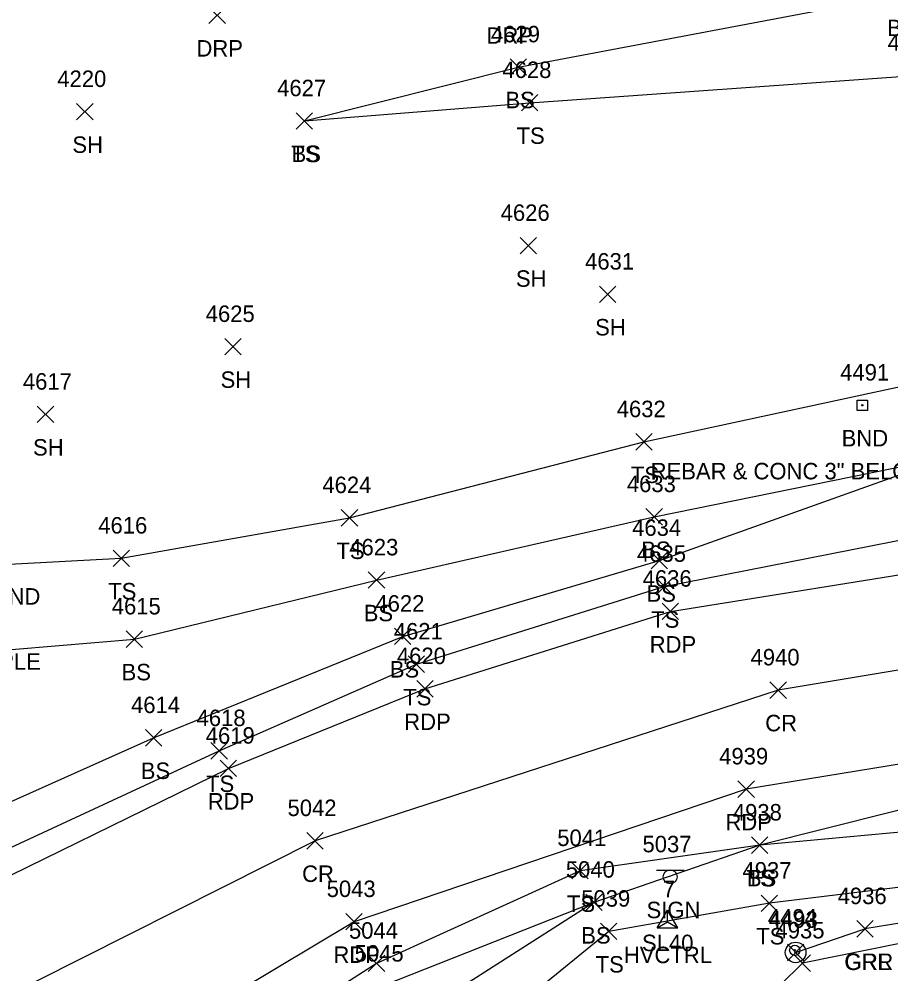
# Model space of a CAD drawing. Extents: x 1472233 to 1475777, y 540726 to 543442.
# Drawn here: x 1474713.8 to 1474819.6, y 541658.4 to 541774.4 of the extents above; entities that cross this region are included whole.
import ezdxf

# ---------------------------------------------------------------- set-up
doc = ezdxf.new("R2010")
doc.units = 0
for name, color, linetype in [('C_A', 7, 'Continuous'), ('C_I', 7, 'Continuous'), ('CBP', 7, 'Continuous'), ('CPSM', 7, 'Continuous'), ('L_A', 7, 'Continuous'), ('L_C', 7, 'Continuous'), ('L_I', 7, 'Continuous'), ('L_TIC', 7, 'Continuous'), ('LELB', 7, 'Continuous'), ('Level 18', 7, 'Continuous'), ('M_A', 7, 'Continuous'), ('M_C', 7, 'Continuous'), ('M_I', 7, 'Continuous'), ('P_A', 7, 'Continuous'), ('P_I', 7, 'Continuous'), ('P_TIC', 7, 'Continuous'), ('PET', 7, 'Continuous'), ('PRC', 7, 'Continuous'), ('R_A', 7, 'Continuous'), ('R_I', 7, 'Continuous'), ('R_TIC', 7, 'Continuous'), ('RDP', 7, 'Continuous'), ('RGP', 7, 'Continuous'), ('RGR', 7, 'Continuous'), ('S_A', 7, 'Continuous'), ('S_C', 7, 'Continuous'), ('S_I', 7, 'Continuous'), ('SSGN', 7, 'Continuous')]:
    doc.layers.add(name, color=color, linetype=linetype)

msp = doc.modelspace()

# ---------------------------------------------------------------- linework, layer by layer
at = {"layer": 'CBP'}
for radius in [0.625, 0.0833]:
    msp.add_circle((1474807.97, 541661.3), radius, dxfattribs=at)
at = {"layer": 'CPSM'}
for p, q in [((1474791.27, 541664.02), (1474792.52, 541666.18)), ((1474791.27, 541664.02), (1474792.52, 541666.18)), ((1474791.27, 541664.02), (1474792.52, 541666.18)), ((1474791.27, 541664.02), (1474792.52, 541666.18)), ((1474791.27, 541664.02), (1474792.52, 541666.18)), ((1474793.77, 541664.02), (1474792.52, 541666.18)), ((1474792.52, 541664.74), (1474792.52, 541666.18)), ((1474793.77, 541664.02), (1474792.52, 541666.18)), ((1474792.52, 541664.74), (1474792.52, 541666.18)), ((1474793.77, 541664.02), (1474792.52, 541666.18)), ((1474792.52, 541664.74), (1474792.52, 541666.18)), ((1474793.77, 541664.02), (1474792.52, 541666.18)), ((1474792.52, 541664.74), (1474792.52, 541666.18)), ((1474793.77, 541664.02), (1474792.52, 541666.18)), ((1474792.52, 541664.74), (1474792.52, 541666.18)), ((1474791.27, 541664.02), (1474792.52, 541664.74)), ((1474791.27, 541664.02), (1474792.52, 541664.74)), ((1474791.27, 541664.02), (1474792.52, 541664.74)), ((1474791.27, 541664.02), (1474792.52, 541664.74)), ((1474791.27, 541664.02), (1474792.52, 541664.74)), ((1474792.52, 541664.74), (1474792.52, 541664.74)), ((1474792.52, 541664.74), (1474793.77, 541664.02)), ((1474792.52, 541664.74), (1474792.52, 541664.74)), ((1474792.52, 541664.74), (1474793.77, 541664.02)), ((1474792.52, 541664.74), (1474792.52, 541664.74)), ((1474792.52, 541664.74), (1474793.77, 541664.02)), ((1474792.52, 541664.74), (1474792.52, 541664.74)), ((1474792.52, 541664.74), (1474793.77, 541664.02)), ((1474792.52, 541664.74), (1474792.52, 541664.74)), ((1474792.52, 541664.74), (1474793.77, 541664.02)), ((1474791.27, 541664.02), (1474793.77, 541664.02)), ((1474791.27, 541664.02), (1474793.77, 541664.02)), ((1474791.27, 541664.02), (1474793.77, 541664.02)), ((1474791.27, 541664.02), (1474793.77, 541664.02)), ((1474791.27, 541664.02), (1474793.77, 541664.02))]:
    msp.add_line(p, q, dxfattribs=at)
at = {"layer": 'L_TIC'}
for points in [[(1474773.4, 541767.54), (1474775.4, 541769.54)], [(1474775.4, 541767.54), (1474773.4, 541769.54)], [(1474774.78, 541763.21), (1474776.78, 541765.21)], [(1474776.78, 541763.21), (1474774.78, 541765.21)], [(1474720.77, 541762.12), (1474722.77, 541764.12)], [(1474722.77, 541762.12), (1474720.77, 541764.12)], [(1474747.43, 541761), (1474749.43, 541763)], [(1474749.43, 541761), (1474747.43, 541763)], [(1474747.43, 541761), (1474749.43, 541763)], [(1474749.43, 541761), (1474747.43, 541763)], [(1474774.62, 541745.86), (1474776.62, 541747.86)], [(1474776.62, 541745.86), (1474774.62, 541747.86)], [(1474784.25, 541739.95), (1474786.25, 541741.95)], [(1474786.25, 541739.95), (1474784.25, 541741.95)], [(1474738.76, 541733.59), (1474740.76, 541735.59)], [(1474740.76, 541733.59), (1474738.76, 541735.59)], [(1474715.99, 541725.37), (1474717.99, 541727.37)], [(1474717.99, 541725.37), (1474715.99, 541727.37)], [(1474788.66, 541722.03), (1474790.66, 541724.03)], [(1474790.66, 541722.03), (1474788.66, 541724.03)], [(1474752.91, 541712.81), (1474754.91, 541714.81)], [(1474754.91, 541712.81), (1474752.91, 541714.81)], [(1474789.89, 541712.93), (1474791.89, 541714.93)], [(1474791.89, 541712.93), (1474789.89, 541714.93)], [(1474725.2, 541707.9), (1474727.2, 541709.9)], [(1474727.2, 541707.9), (1474725.2, 541709.9)], [(1474725.2, 541707.9), (1474727.2, 541709.9)], [(1474727.2, 541707.9), (1474725.2, 541709.9)], [(1474790.53, 541707.62), (1474792.53, 541709.62)], [(1474792.53, 541707.62), (1474790.53, 541709.62)], [(1474756.19, 541705.25), (1474758.19, 541707.25)], [(1474758.19, 541705.25), (1474756.19, 541707.25)], [(1474791.12, 541704.47), (1474793.12, 541706.47)], [(1474793.12, 541704.47), (1474791.12, 541706.47)], [(1474726.78, 541698.08), (1474728.78, 541700.08)], [(1474728.78, 541698.08), (1474726.78, 541700.08)], [(1474726.78, 541698.08), (1474728.78, 541700.08)], [(1474728.78, 541698.08), (1474726.78, 541700.08)], [(1474759.36, 541698.42), (1474761.36, 541700.42)], [(1474761.36, 541698.42), (1474759.36, 541700.42)], [(1474761.02, 541695.04), (1474763.02, 541697.04)], [(1474763.02, 541695.04), (1474761.02, 541697.04)], [(1474729.12, 541686.1), (1474731.12, 541688.1)], [(1474731.12, 541686.1), (1474729.12, 541688.1)], [(1474737.08, 541684.52), (1474739.08, 541686.52)], [(1474739.08, 541684.52), (1474737.08, 541686.52)], [(1474802.71, 541673.06), (1474804.71, 541675.06)], [(1474804.71, 541673.06), (1474802.71, 541675.06)], [(1474802.71, 541673.06), (1474804.71, 541675.06)], [(1474804.71, 541673.06), (1474802.71, 541675.06)], [(1474780.9, 541669.96), (1474782.9, 541671.96)], [(1474782.9, 541669.96), (1474780.9, 541671.96)], [(1474782.59, 541666.12), (1474784.59, 541668.12)], [(1474784.59, 541666.12), (1474782.59, 541668.12)], [(1474782.59, 541666.12), (1474784.59, 541668.12)], [(1474784.59, 541666.12), (1474782.59, 541668.12)], [(1474803.88, 541666.01), (1474805.88, 541668.01)], [(1474805.88, 541666.01), (1474803.88, 541668.01)], [(1474784.38, 541662.6), (1474786.38, 541664.6)], [(1474786.38, 541662.6), (1474784.38, 541664.6)], [(1474756.18, 541658.71), (1474758.18, 541660.71)], [(1474758.18, 541658.71), (1474756.18, 541660.71)]]:
    msp.add_lwpolyline(points, dxfattribs=at)
at = {"layer": 'LELB'}
for points in [[(1474694.43, 542236.84), (1474720.84, 542218.73), (1474737.46, 542198.86), (1474766.88, 542146.99), (1474737.23, 542136.48), (1474689.88, 542117.53), (1474633.75, 542096.08), (1474595.96, 542075.08), (1474556.62, 542040.38), (1474528.36, 542014.2), (1474520.83, 541993.02), (1474509.79, 541983.01), (1474474.51, 541968.82), (1474478.99, 541947.72), (1474489.57, 541935.78), (1474480.98, 541926.52), (1474497.89, 541902.86), (1474537.15, 541867.94), (1474566.12, 541835.28), (1474600.55, 541801.28), (1474634.44, 541765.69), (1474666.16, 541718.61), (1474694.05, 541696.25), (1474727.78, 541699.08)], [(1474646.7, 542077.97), (1474605.73, 542058.69), (1474564.37, 542030.09), (1474534.06, 542007.71), (1474534.27, 542002.7), (1474537.92, 541986.42), (1474527.62, 541968.83), (1474514.64, 541938.04), (1474505.9, 541935.02), (1474501.26, 541912.42), (1474545, 541874.82), (1474574.44, 541841.14), (1474607.71, 541809.02), (1474642.36, 541772.32), (1474675.9, 541726.31), (1474702.74, 541707.64), (1474726.2, 541708.9)], [(1474267.25, 542051.54), (1474301.07, 542019.81), (1474329.45, 541993.88), (1474364.45, 541959.81), (1474392.3, 541932.54), (1474421.11, 541903.91), (1474458.8, 541865.92), (1474493.12, 541832.04), (1474526.61, 541800.23), (1474563.47, 541765.29), (1474597.23, 541731.04), (1474638.02, 541694.79), (1474653.81, 541680.22), (1474666.4, 541670.1), (1474674.28, 541667.12), (1474681.99, 541667.61), (1474696.1, 541668.14), (1474703.76, 541669.63), (1474738.08, 541685.52), (1474762.02, 541696.04), (1474792.12, 541705.47), (1474827.47, 541712.44), (1474856.85, 541718.88), (1474878.97, 541746.59)], [(1474748.43, 541762), (1474774.4, 541768.54), (1474820.73, 541777.29), (1474855.67, 541778.07), (1474873.51, 541779.06), (1474873.8, 541760.35), (1474868.37, 541746.85), (1474863.74, 541730.16)], [(1474748.43, 541762), (1474775.78, 541764.21), (1474822.55, 541767.51), (1474854.12, 541770.43), (1474867.77, 541761.87), (1474858.01, 541742.79)], [(1474726.2, 541708.9), (1474753.91, 541713.81), (1474789.66, 541723.03), (1474826.45, 541730.96), (1474858.01, 541742.79)], [(1474695.48, 541672.21), (1474702.76, 541674.86), (1474730.12, 541687.1), (1474760.36, 541699.42), (1474791.53, 541708.62), (1474826.91, 541721.27), (1474863.74, 541730.16)], [(1474727.78, 541699.08), (1474757.19, 541706.25), (1474790.89, 541713.93), (1474826.91, 541721.27)], [(1474874.35, 541686.34), (1474843.02, 541683.96), (1474803.71, 541674.06), (1474781.9, 541670.96), (1474757.18, 541659.71), (1474724.18, 541638.54), (1474717.86, 541626.89), (1474722.01, 541623.04), (1474720.87, 541620.26), (1474718.25, 541617.83), (1474721.79, 541611.05), (1474727.93, 541604.53), (1474740.37, 541592.25), (1474769.12, 541563.74), (1474804.5, 541530.53), (1474827.9, 541507.87), (1474842.4, 541494.13), (1474851.95, 541493.37)], [(1474883.59, 541678.72), (1474843.2, 541677.72), (1474803.71, 541674.06), (1474783.59, 541667.12), (1474757.86, 541656.93), (1474728.42, 541638.8), (1474722.01, 541623.04), (1474720.89, 541622.23), (1474717.25, 541622.95), (1474717.16, 541621.06), (1474720.87, 541620.26), (1474723.24, 541615.96), (1474733.78, 541606.24), (1474743.82, 541595.58), (1474771.63, 541566.22), (1474807.07, 541533.08), (1474830.39, 541510.59), (1474843.79, 541500.07)], [(1474873.9, 541672.96), (1474843.7, 541671.74), (1474804.88, 541667.01), (1474785.38, 541663.6), (1474763.07, 541645.36), (1474733.88, 541626.81), (1474738.46, 541613.73), (1474748.56, 541600.52), (1474777.17, 541570.88), (1474812.73, 541537.45), (1474836.71, 541516.06), (1474851.88, 541500.54), (1474860.52, 541489.01), (1474874.9, 541473.68), (1474885.21, 541459.38)], [(1474783.59, 541667.12), (1474760.03, 541652.04), (1474730.62, 541632.17), (1474727.06, 541622.33), (1474733.56, 541610.99), (1474745.61, 541597.12), (1474772.84, 541567.15), (1474808.55, 541534.56), (1474833.33, 541513.38), (1474843.79, 541500.07)]]:
    msp.add_lwpolyline(points, dxfattribs=at)
at = {"layer": 'Level 18'}
msp.add_lwpolyline([(1474815.55, 541728.1), (1474816.8, 541728.1), (1474816.8, 541726.85), (1474815.55, 541726.85)], close=True, dxfattribs=at)
msp.add_circle((1474816.17, 541727.48), 0.0833, dxfattribs=at)
at = {"layer": 'P_TIC'}
for points in [[(1474791.86, 541701.45), (1474793.86, 541703.45)], [(1474793.86, 541701.45), (1474791.86, 541703.45)], [(1474762.06, 541692.05), (1474764.06, 541694.05)], [(1474764.06, 541692.05), (1474762.06, 541694.05)], [(1474804.95, 541691.89), (1474806.95, 541693.89)], [(1474806.95, 541691.89), (1474804.95, 541693.89)], [(1474738.2, 541682.39), (1474740.2, 541684.39)], [(1474740.2, 541682.39), (1474738.2, 541684.39)], [(1474801.06, 541679.87), (1474803.06, 541681.87)], [(1474803.06, 541679.87), (1474801.06, 541681.87)], [(1474748.72, 541673.6), (1474750.72, 541675.6)], [(1474750.72, 541673.6), (1474748.72, 541675.6)], [(1474753.46, 541663.77), (1474755.46, 541665.77)], [(1474755.46, 541663.77), (1474753.46, 541665.77)]]:
    msp.add_lwpolyline(points, dxfattribs=at)
at = {"layer": 'PET'}
for points in [[(1474657.27, 541669.76), (1474665.58, 541667.38), (1474676.8, 541665.27), (1474682.2, 541664.4), (1474697.2, 541664.83), (1474704.64, 541666.46), (1474739.2, 541683.39), (1474763.06, 541693.05), (1474792.86, 541702.45), (1474827.65, 541708.01), (1474861.88, 541711.09), (1474894.3, 541713.35), (1474920.93, 541714.6), (1474962.11, 541717.1), (1475019.81, 541719.61), (1475064.16, 541721.14), (1475105.76, 541722.28), (1475148.63, 541723.89), (1475182.15, 541725.07), (1475198.02, 541725.76)], [(1475199.87, 541704.91), (1475142.34, 541702.28), (1475100.63, 541701.04), (1475010.06, 541697.51), (1474971.41, 541695.95), (1474942.26, 541694.47), (1474927.08, 541693.58), (1474896.83, 541691.6), (1474867.55, 541689.7), (1474842.5, 541687.47), (1474802.06, 541680.87), (1474754.46, 541664.77), (1474730.61, 541650.46), (1474718.96, 541639.59), (1474715.34, 541631.99), (1474714.77, 541622.13), (1474717.31, 541611.08)]]:
    msp.add_lwpolyline(points, dxfattribs=at)
at = {"layer": 'PRC'}
msp.add_lwpolyline([(1475199.29, 541715.18), (1475141.61, 541713.12), (1475099.43, 541712.15), (1475006.56, 541708.73), (1474971.7, 541707.4), (1474939.76, 541705.56), (1474898.19, 541703.49), (1474863.97, 541700.78), (1474840.38, 541698.64), (1474805.95, 541692.89), (1474749.72, 541674.6), (1474710.14, 541654.68), (1474693.66, 541645.61), (1474686.76, 541641.13)], dxfattribs=at)
at = {"layer": 'R_TIC'}
for points in [[(1474736.83, 541773.81), (1474738.83, 541775.81)], [(1474738.83, 541773.81), (1474736.83, 541775.81)], [(1474815.49, 541662.91), (1474817.49, 541664.91)], [(1474817.49, 541662.91), (1474815.49, 541664.91)], [(1474815.49, 541662.91), (1474817.49, 541664.91)], [(1474817.49, 541662.91), (1474815.49, 541664.91)], [(1474807.07, 541660.04), (1474809.07, 541662.04)], [(1474809.07, 541660.04), (1474807.07, 541662.04)], [(1474807.89, 541658.74), (1474809.89, 541660.74)], [(1474809.89, 541658.74), (1474807.89, 541660.74)]]:
    msp.add_lwpolyline(points, dxfattribs=at)
at = {"layer": 'RDP'}
msp.add_lwpolyline([(1474867.55, 541689.7), (1474874.35, 541686.34), (1474883.59, 541678.72), (1474885.69, 541671.59), (1474874.66, 541670.92), (1474845.18, 541667.08), (1474808.89, 541659.74), (1474779.58, 541630.86), (1474752.49, 541603.19), (1474780.83, 541573.79), (1474816.41, 541540.66), (1474838.67, 541518.73), (1474851.83, 541506.4), (1474851.88, 541500.54), (1474852.72, 541493.22), (1474852.64, 541487.44), (1474852.1, 541483.87), (1474849.46, 541482.1)], dxfattribs=at)
at = {"layer": 'RGP'}
msp.add_line((1474808.07, 541661.04), (1474808.07, 541661.04), dxfattribs=at)
for radius in [1.25, 0.0833]:
    msp.add_circle((1474808.07, 541661.04), radius, dxfattribs=at)
at = {"layer": 'RGR'}
for points in [[(1474873.9, 541672.96), (1474844.94, 541668.51), (1474816.49, 541663.91)], [(1474808.07, 541661.04), (1474816.49, 541663.91)]]:
    msp.add_lwpolyline(points, dxfattribs=at)
at = {"layer": 'SSGN'}
for p, q in [((1474791.19, 541671.05), (1474794.52, 541671.05)), ((1474792.84, 541670.22), (1474792.84, 541670.22))]:
    msp.add_line(p, q, dxfattribs=at)
msp.add_circle((1474792.84, 541670.22), 0.833, dxfattribs=at)

# ---------------------------------------------------------------- texts
at = {"layer": 'C_A'}
msp.add_text('HVCTRL', height=2, dxfattribs=at).set_placement((1474787.22, 541659.74))
msp.add_text('HVCTRL', height=2, dxfattribs=at).set_placement((1474787.22, 541659.74))
msp.add_text('HVCTRL', height=2, dxfattribs=at).set_placement((1474787.22, 541659.74))
msp.add_text('HVCTRL', height=2, dxfattribs=at).set_placement((1474787.22, 541659.74))
msp.add_text('HVCTRL', height=2, dxfattribs=at).set_placement((1474787.22, 541659.74))
at = {"layer": 'C_I'}
for s, p in [('7', (1474791.96, 541667.74)), ('7', (1474791.96, 541667.74)), ('7', (1474791.96, 541667.74)), ('7', (1474791.96, 541667.74)), ('7', (1474791.96, 541667.74)), ('4494', (1474804.71, 541664.3))]:
    msp.add_text(s, height=2, dxfattribs=at).set_placement(p)
at = {"layer": 'L_A'}
for s, p in [('BS', (1474819.17, 541772.29)), ('BS', (1474772.84, 541763.54)), ('TS', (1474774.19, 541759.21)), ('SH', (1474720.26, 541758.12)), ('TS', (1474746.84, 541757)), ('BS', (1474746.87, 541757)), ('SH', (1474774.11, 541741.86)), ('SH', (1474783.73, 541735.95)), ('SH', (1474738.25, 541729.59)), ('SH', (1474715.48, 541721.37)), ('TS', (1474788.07, 541718.03)), ('TS', (1474752.32, 541708.81)), ('BS', (1474789.33, 541708.93)), ('TS', (1474724.61, 541703.9)), ('TS', (1474724.61, 541703.9)), ('BS', (1474789.97, 541703.62)), ('BS', (1474755.63, 541701.25)), ('TS', (1474790.53, 541700.47)), ('BS', (1474726.23, 541694.08)), ('BS', (1474726.23, 541694.08)), ('BS', (1474758.8, 541694.42)), ('TS', (1474760.43, 541691.04)), ('BS', (1474728.56, 541682.1)), ('TS', (1474736.49, 541680.52)), ('TS', (1474802.12, 541669.06)), ('BS', (1474802.15, 541669.06)), ('TS', (1474780.31, 541665.96)), ('BS', (1474782.04, 541662.12)), ('BS', (1474782.04, 541662.12)), ('TS', (1474803.29, 541662.01)), ('TS', (1474783.79, 541658.6))]:
    msp.add_text(s, height=2, dxfattribs=at).set_placement(p)
at = {"layer": 'L_C'}
msp.add_text('S.MAPLE', height=2, dxfattribs=at).set_placement((1474704.84, 541695.37))
at = {"layer": 'L_I'}
for s, p in [('4629', (1474771.08, 541771.54)), ('4642', (1474819.24, 541770.51)), ('4628', (1474772.47, 541767.21)), ('4220', (1474718.43, 541766.12)), ('4627', (1474745.12, 541765)), ('4627', (1474745.12, 541765)), ('4626', (1474772.26, 541749.86)), ('4631', (1474782.51, 541743.95)), ('4625', (1474736.45, 541737.59)), ('4617', (1474714.25, 541729.37)), ('4632', (1474786.35, 541726.03)), ('4624', (1474750.61, 541716.81)), ('4633', (1474787.58, 541716.93)), ('4616', (1474723.4, 541711.9)), ('4616', (1474723.4, 541711.9)), ('4634', (1474788.22, 541711.62)), ('4623', (1474753.88, 541709.25)), ('4635', (1474788.81, 541708.47)), ('4615', (1474725.04, 541702.08)), ('4615', (1474725.04, 541702.08)), ('4622', (1474757.05, 541702.42)), ('4621', (1474759.28, 541699.04)), ('4614', (1474727.38, 541690.1)), ('4618', (1474735.34, 541688.52)), ('4938', (1474800.45, 541677.06)), ('4938', (1474800.45, 541677.06)), ('5041', (1474779.13, 541673.96)), ('5040', (1474780.17, 541670.12)), ('5040', (1474780.17, 541670.12)), ('4937', (1474801.62, 541670.01)), ('5039', (1474782.04, 541666.6)), ('5044', (1474753.84, 541662.71)), ('5045', (1474754.53, 541659.93))]:
    msp.add_text(s, height=2, dxfattribs=at).set_placement(p)
at = {"layer": 'M_A'}
msp.add_text('BND', height=2, dxfattribs=at).set_placement((1474813.66, 541722.48))
at = {"layer": 'M_C'}
for s, p in [('REBAR & CONC 3" BELOW GROUND', (1474790.47, 541718.48)), ('4"X4" VTHD CONC 3" BELOW GROUND', (1474666.86, 541703.27))]:
    msp.add_text(s, height=2, dxfattribs=at).set_placement(p)
at = {"layer": 'M_I'}
msp.add_text('4491', height=2, dxfattribs=at).set_placement((1474813.48, 541730.48))
at = {"layer": 'P_A'}
for s, p in [('RDP', (1474790.35, 541697.45)), ('RDP', (1474760.55, 541688.05)), ('CR', (1474804.38, 541687.89)), ('RDP', (1474736.69, 541678.39)), ('RDP', (1474799.55, 541675.87)), ('CR', (1474748.15, 541669.6)), ('RDP', (1474751.95, 541659.77))]:
    msp.add_text(s, height=2, dxfattribs=at).set_placement(p)
at = {"layer": 'P_I'}
for s, p in [('4636', (1474789.5, 541705.45)), ('4620', (1474759.66, 541696.05)), ('4940', (1474802.6, 541695.89)), ('4619', (1474736.45, 541686.39)), ('4939', (1474798.79, 541683.87)), ('5042', (1474746.38, 541677.6)), ('5043', (1474751.13, 541667.77))]:
    msp.add_text(s, height=2, dxfattribs=at).set_placement(p)
at = {"layer": 'R_A'}
for s, p in [('DRP', (1474770.54, 541771.36)), ('DRP', (1474735.32, 541769.81)), ('GRR', (1474813.98, 541658.91)), ('GRL', (1474814.04, 541658.91))]:
    msp.add_text(s, height=2, dxfattribs=at).set_placement(p)
at = {"layer": 'R_I'}
for s, p in [('4936', (1474813.18, 541666.91)), ('4936', (1474813.18, 541666.91)), ('4493', (1474804.81, 541664.04)), ('4493', (1474804.81, 541664.04)), ('4935', (1474805.63, 541662.74))]:
    msp.add_text(s, height=2, dxfattribs=at).set_placement(p)
at = {"layer": 'S_A'}
msp.add_text('SIGN', height=2, dxfattribs=at).set_placement((1474789.97, 541665.2))
at = {"layer": 'S_C'}
msp.add_text('SL40', height=2, dxfattribs=at).set_placement((1474789.42, 541661.2))
at = {"layer": 'S_I'}
msp.add_text('5037', height=2, dxfattribs=at).set_placement((1474789.48, 541673.2))

doc.saveas('drawing.dxf')
